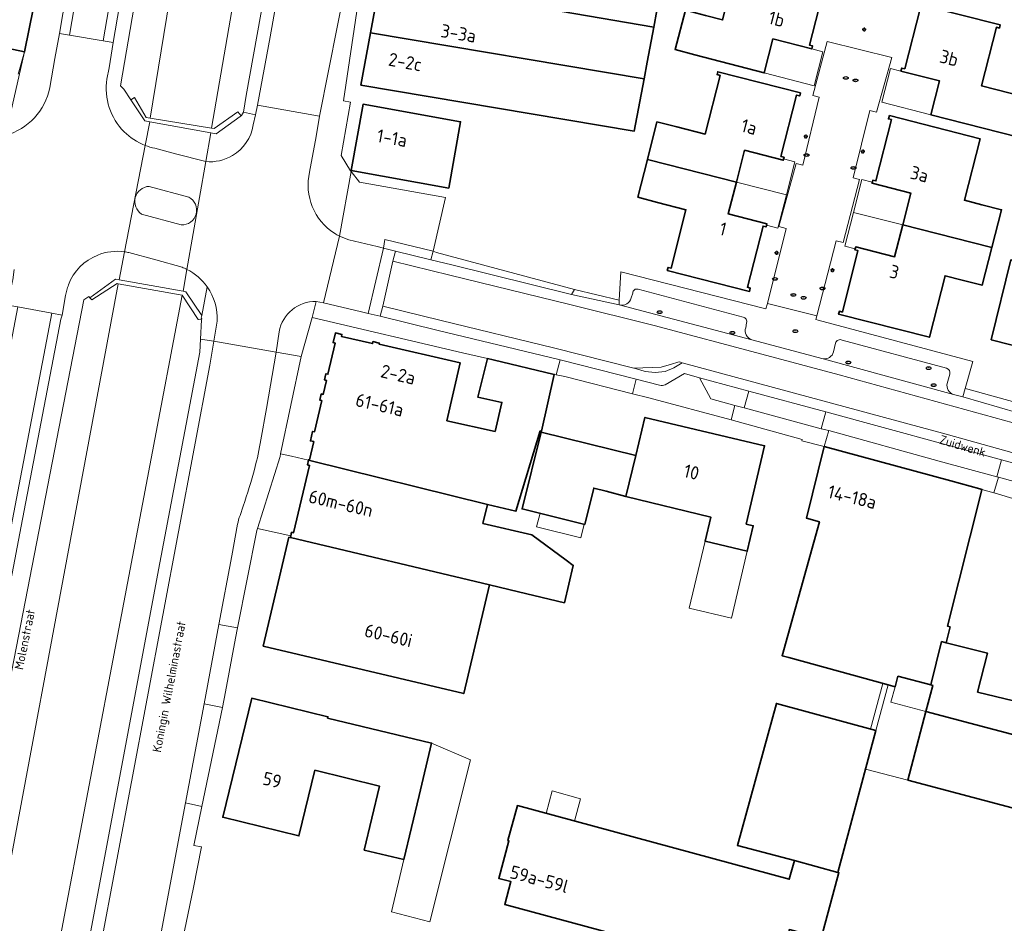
# Model space of a CAD drawing. Header units: metres. Extents: x 149984 to 156489, y 469398 to 478068.
# Tile 507 of 656: x 154288 to 154388, y 473503 to 473595. Entities that reach past the tile are written whole.
import ezdxf
from ezdxf.enums import TextEntityAlignment as Align

# ---------------------------------------------------------------- set-up
doc = ezdxf.new("R2010")
doc.units = ezdxf.units.M
doc.header["$LTSCALE"] = 0.75
for name, color, linetype, lineweight in [('B-WE-IE-MEUBILAIR-S', 252, 'Continuous', 25), ('B-WE-IE-TERREINAFSCHEIDING_KUNSTMATIG_MUUR-GV', 252, 'Continuous', 18), ('B-WE-OG-BEBOUWING-GV', 6, 'Continuous', 35), ('B-WE-OG-BEBOUWING-T18', 1, 'Continuous', 18), ('B-WE-OG-BEBOUWING_LUIFEL-GV', 6, 'Continuous', 18), ('B-WE-OG-TERREIN_ERF-GV', 252, 'Continuous', 18), ('B-WE-OG-TERREIN_OEVER-GV', 252, 'Continuous', 18), ('B-WE-OG-TOPOGRAFIE-T18', 7, 'Continuous', 18), ('B-WE-OG-WATER-GV', 252, 'Continuous', 18), ('B-WE-VH-GESLOTENVERHARDING_ASFALT-GV', 252, 'Continuous', 18), ('B-WE-VH-OPENVERHARDING_BETONSTRAATSTEEN-GV', 252, 'Continuous', 18), ('B-WE-VH-OPENVERHARDING_STRAATBAKSTEEN-GV', 252, 'Continuous', 18), ('B-WE-VH-OPENVERHARDING_TEGEL-GV', 252, 'Continuous', 18)]:
    doc.layers.add(name, color=color, linetype=linetype, lineweight=lineweight)
doc.styles.add('NLCS-ISO', font='NLCS-ISO.ttf')
doc.styles.add('NLCS-ISO-M500-T18', font='NLCS-ISO.ttf', dxfattribs={"height": 0.9})
doc.styles.add('NLCS-ISO-M750-T18', font='NLCS-ISO.ttf', dxfattribs={"height": 1.35})

# ---------------------------------------------------------------- blocks, each defined once
blk = doc.blocks.new('SIE-MEUBILAIR_PAAL_LICHTMAST-SO')
for points in [[(-0.62, 0), (-1, 0)], [(-0.71, 0.71), (-0.44, 0.44)], [(0, 1), (0, 0.62)], [(0.44, 0.44), (0.71, 0.71)], [(1, 0), (0.62, 0)], [(-0.71, -0.71), (-0.44, -0.44)], [(0, -0.62), (0, -1)], [(0.44, -0.44), (0.71, -0.71)]]:
    blk.add_lwpolyline(points)
blk.add_circle((0, 0), 0.5)
blk = doc.blocks.new('SIE-MEUBILAIR_PUT_KOLK-SO')
blk.add_ellipse((0, 0), major_axis=(1.25, 0), ratio=0.54)
at = {"style": 'NLCS-ISO'}
blk.add_text('klk', height=0.75, dxfattribs=at).set_placement((0.03, 0), align=Align.MIDDLE_CENTER)
blk = doc.blocks.new('SIE-MEUBILAIR_PUT_RIOOLPUT-SO')
blk.add_ellipse((0, 0), major_axis=(1.25, 0), ratio=0.54)
at = {"style": 'NLCS-ISO'}
blk.add_text('ri', height=0.75, dxfattribs=at).set_placement((-0.04, 0.07), align=Align.MIDDLE_CENTER)

msp = doc.modelspace()

# ---------------------------------------------------------------- linework, layer by layer
at = {"layer": 'B-WE-IE-TERREINAFSCHEIDING_KUNSTMATIG_MUUR-GV', "flags": 128}
for points in [[(154310.619, 473584.788), (154310.712, 473584.856), (154310.374, 473585.247), (154307.963, 473583.551), (154307.714, 473583.59), (154301.473, 473584.587), (154301.046, 473584.656), (154299.867, 473586.72), (154299.494, 473586.458), (154300.9, 473584.33), (154301.416, 473584.236), (154307.631, 473583.108), (154308.17, 473583.01)], [(154295.313, 473566.294), (154295.502, 473566.078), (154298.099, 473567.743), (154298.207, 473567.724), (154304.733, 473566.567), (154306.358, 473564.098), (154306.701, 473564.056), (154306.706, 473564.155), (154306.655, 473564.233), (154306.705, 473564.493), (154305.1, 473566.92), (154304.809, 473566.971), (154298.283, 473568.129), (154297.94, 473568.19)]]:
    msp.add_lwpolyline(points, close=True, dxfattribs=at)
at = {"layer": 'B-WE-OG-BEBOUWING-GV', "flags": 128}
for points in [[(154290.895, 473602.447), (154267.88, 473607.344), (154266.187, 473598.87), (154265.658, 473596.222), (154288.666, 473591.349)], [(154326.096, 473605.119), (154325.076, 473599.59), (154335.253, 473597.878), (154335.079, 473596.934), (154352.758, 473593.859), (154353.078, 473595.565), (154353.673, 473598.734), (154336.14, 473601.601), (154336.517, 473603.507)], [(154356.948, 473591.072), (154364.019, 473589.212), (154364.901, 473592.671), (154368.857, 473591.663), (154368.936, 473591.973), (154368.626, 473592.052), (154370.217, 473598.297), (154370.527, 473598.217), (154370.606, 473598.528), (154361.358, 473600.885), (154359.765, 473594.615), (154358.016, 473595.081), (154356.006, 473595.616), (154354.936, 473591.601)], [(154335.079, 473596.934), (154324.902, 473598.646), (154323.919, 473593.312), (154351.774, 473588.617), (154352.093, 473590.315), (154352.758, 473593.859)], [(154389.055, 473587.164), (154386.146, 473587.914), (154387.666, 473593.866), (154387.976, 473593.787), (154388.055, 473594.097), (154379.682, 473596.235), (154379.624, 473595.956), (154379.934, 473595.877), (154378.333, 473589.636), (154378.023, 473589.715), (154377.944, 473589.405), (154381.882, 473588.395), (154380.996, 473584.939), (154388.035, 473583.134), (154390.05, 473582.617), (154391.069, 473586.645)], [(154323.919, 473593.312), (154322.935, 473587.977), (154350.773, 473583.285), (154351.774, 473588.617)], [(154352.115, 473580.395), (154354.131, 473579.882), (154361.177, 473578.09), (154362.012, 473581.333), (154365.952, 473580.318), (154366.031, 473580.628), (154365.712, 473580.71), (154367.318, 473586.948), (154367.628, 473586.868), (154367.705, 473587.168), (154359.283, 473589.338), (154359.207, 473589.037), (154359.518, 473588.959), (154358.012, 473582.986), (154355.098, 473583.72), (154353.081, 473584.229)], [(154321.939, 473579.261), (154331.882, 473577.484), (154333.085, 473584.237), (154323.143, 473586.014)], [(154386.174, 473575.787), (154384.41, 473576.238), (154386.015, 473582.496), (154376.789, 473584.862), (154376.664, 473584.53), (154376.974, 473584.451), (154375.388, 473578.201), (154375.077, 473578.28), (154375.001, 473577.98), (154378.948, 473576.978), (154378.123, 473573.728), (154385.184, 473571.938), (154387.2, 473571.427), (154388.188, 473575.269)], [(154353.159, 473576.027), (154356.033, 473575.264), (154354.524, 473569.318), (154354.213, 473569.397), (154354.135, 473569.087), (154362.527, 473566.956), (154362.598, 473567.289), (154362.297, 473567.366), (154363.903, 473573.6), (154364.212, 473573.52), (154364.292, 473573.83), (154360.342, 473574.847), (154361.177, 473578.09), (154354.131, 473579.882), (154352.115, 473580.395), (154351.149, 473576.561)], [(154384.197, 473568.102), (154386.212, 473567.584), (154387.2, 473571.427), (154385.184, 473571.938), (154378.123, 473573.728), (154377.298, 473570.479), (154373.334, 473571.485), (154373.258, 473571.185), (154373.568, 473571.106), (154371.98, 473564.851), (154371.67, 473564.93), (154371.594, 473564.63), (154380.843, 473562.282), (154382.442, 473568.553)], [(154387.122, 473562.017), (154391.158, 473560.992), (154394.123, 473573.122), (154391.516, 473573.774), (154390.533, 473569.805), (154389.136, 473570.151)], [(154335.815, 473545.228), (154338.714, 473544.541), (154341.19, 473552.742), (154341.338, 473552.71), (154342.623, 473558.499), (154336.396, 473559.968), (154335.81, 473560.106), (154334.837, 473556.175), (154337.287, 473555.631), (154336.598, 473552.68), (154331.696, 473553.769), (154333.054, 473559.665), (154324.773, 473561.575), (154324.797, 473561.682), (154324.153, 473561.83), (154324.109, 473561.635), (154320.942, 473562.365), (154320.987, 473562.56), (154320.325, 473562.713), (154320.098, 473561.728), (154320.292, 473561.684), (154319.562, 473558.517), (154319.367, 473558.562), (154319.221, 473557.929), (154319.416, 473557.884), (154319.086, 473556.452), (154318.891, 473556.497), (154318.745, 473555.863), (154318.939, 473555.818), (154318.207, 473552.642), (154318.012, 473552.687), (154317.79, 473551.723), (154318.129, 473551.642), (154317.692, 473549.793), (154317.614, 473549.811), (154317.599, 473549.746), (154317.71, 473549.72)], [(154362.172, 473543.246), (154364.058, 473551.223), (154351.867, 473554.115), (154350.924, 473550.226), (154349.908, 473546.04), (154358.575, 473543.955), (154357.991, 473541.486), (154362.278, 473540.473), (154362.894, 473543.075)], [(154349.908, 473546.04), (154350.924, 473550.226), (154341.289, 473552.603), (154339.354, 473544.793), (154345.735, 473543.212), (154346.651, 473546.912), (154347.901, 473546.602)], [(154380.982, 473526.849), (154382.089, 473531.263), (154382.535, 473531.151), (154382.942, 473532.771), (154382.689, 473532.834), (154386.143, 473546.607), (154386.187, 473546.782), (154385.994, 473546.834), (154383.029, 473547.638), (154370.117, 473551.14), (154368.323, 473543.835), (154369.633, 473543.462), (154365.826, 473529.823), (154366.527, 473529.631), (154376.649, 473526.858), (154377.339, 473526.669), (154377.632, 473527.739)], [(154340.343, 473542.131), (154335.361, 473543.311), (154335.815, 473545.228), (154317.71, 473549.72), (154317.599, 473549.746), (154317.488, 473549.276), (154317.692, 473549.228), (154316.068, 473542.356), (154315.864, 473542.405), (154315.778, 473542.042), (154315.738, 473541.871), (154336.034, 473537.038), (154338.972, 473536.342), (154343.657, 473535.232), (154344.557, 473539.032), (154343.85, 473539.552)], [(154312.965, 473530.81), (154333.41, 473525.967), (154336.034, 473537.038), (154315.738, 473541.871), (154315.593, 473541.904)], [(154380.48, 473524.133), (154384.957, 473522.964), (154394.086, 473520.553), (154394.895, 473523.918), (154385.748, 473526.119), (154386.745, 473530.095), (154382.535, 473531.151), (154382.089, 473531.263), (154380.982, 473526.849), (154381.176, 473526.798), (154380.483, 473524.146)], [(154319.536, 473523.458), (154319.572, 473523.607), (154311.807, 473525.5), (154308.847, 473513.368), (154316.619, 473511.472), (154318.25, 473518.155), (154324.815, 473516.553), (154323.261, 473510.03), (154327.307, 473509.067), (154328.859, 473515.585), (154330.135, 473520.924)], [(154367.085, 473508.945), (154371.506, 473507.755), (154375.393, 473522.194), (154365.251, 473524.973), (154361.287, 473510.506)], [(154384.957, 473522.964), (154380.48, 473524.133), (154378.656, 473517.151), (154393.105, 473513.314), (154394.966, 473520.321), (154394.086, 473520.553)], [(154366.06, 473500), (154366.583, 473501.93), (154369.816, 473501.054), (154371.623, 473507.723), (154371.506, 473507.755), (154367.085, 473508.945), (154366.571, 473507.051), (154338.87, 473514.557), (154337.903, 473510.985), (154338.009, 473510.957), (154336.976, 473507.144), (154338.202, 473506.812), (154337.574, 473504.495), (154354.165, 473500), (154364.02, 473497.33), (154364.648, 473499.646), (154365.874, 473499.314)]]:
    msp.add_lwpolyline(points, close=True, dxfattribs=at)
at = {"layer": 'B-WE-OG-BEBOUWING_LUIFEL-GV', "flags": 128}
for points in [[(154364.019, 473589.212), (154369.114, 473587.913), (154369.997, 473591.372), (154368.857, 473591.663), (154364.901, 473592.671)], [(154380.996, 473584.939), (154381.882, 473588.395), (154377.944, 473589.405), (154376.883, 473589.677), (154375.996, 473586.221)], [(154366.275, 473576.793), (154367.139, 473580.17), (154365.989, 473580.464), (154365.952, 473580.318), (154362.012, 473581.333), (154361.177, 473578.09)], [(154378.123, 473573.728), (154378.948, 473576.978), (154375.001, 473577.98), (154375.027, 473578.082), (154373.967, 473578.354), (154373.106, 473575)], [(154361.177, 473578.09), (154360.342, 473574.847), (154364.292, 473573.83), (154364.257, 473573.694), (154365.407, 473573.4), (154366.275, 473576.793)], [(154373.106, 473575), (154372.225, 473571.562), (154373.285, 473571.29), (154373.334, 473571.485), (154377.298, 473570.479), (154378.123, 473573.728)], [(154341.175, 473544.342), (154340.831, 473542.956), (154345.316, 473541.845), (154345.659, 473543.231)], [(154357.991, 473541.486), (154356.381, 473534.676), (154360.668, 473533.662), (154362.278, 473540.473)], [(154380.483, 473524.146), (154376.912, 473525.11), (154377.339, 473526.669), (154376.649, 473526.858), (154376.115, 473527.004), (154374.839, 473522.346), (154375.393, 473522.194), (154374.339, 473518.278), (154378.656, 473517.151)], [(154341.789, 473513.766), (154344.692, 473512.98), (154345.309, 473515.258), (154342.406, 473516.044)]]:
    msp.add_lwpolyline(points, close=True, dxfattribs=at)
at = {"layer": 'B-WE-OG-TERREIN_ERF-GV', "flags": 128}
for points in [[(154324.685, 473610.134), (154321.137, 473586.373), (154321.853, 473586.245), (154320.928, 473580.784), (154321.867, 473579.223), (154321.92, 473579.158), (154322.786, 473578.092), (154331.554, 473576.512), (154330.277, 473571.04), (154330.634, 473570.922), (154344.678, 473567.152), (154349.251, 473566.056), (154349.407, 473568.96), (154364.178, 473565.184), (154364.353, 473565.705), (154366.252, 473573.344), (154365.515, 473573.571), (154367.254, 473579.997), (154367.955, 473579.826), (154369.629, 473586.727), (154368.977, 473586.923), (154370.439, 473592.415), (154377.011, 473590.77), (154375.455, 473585.198), (154374.787, 473585.37), (154373.059, 473578.535), (154373.711, 473578.37), (154372.062, 473571.927), (154371.343, 473572.097), (154369.374, 473564.451), (154369.278, 473564.078), (154369.517, 473564.014), (154385.255, 473559.821), (154384.495, 473557.066), (154384.766, 473556.992), (154393.727, 473554.526)], [(154288.011, 473589.086), (154288.666, 473591.349), (154265.658, 473596.222), (154266.187, 473598.87), (154267.88, 473607.344), (154290.895, 473602.447), (154291.826, 473606.289), (154281.169, 473608.597)], [(154391.158, 473560.992), (154387.122, 473562.017), (154389.136, 473570.151)], [(154354.165, 473500), (154337.574, 473504.495), (154338.202, 473506.812), (154336.976, 473507.144), (154338.009, 473510.957), (154337.903, 473510.985), (154338.87, 473514.557), (154366.571, 473507.051), (154367.085, 473508.945), (154361.287, 473510.506), (154365.251, 473524.973), (154375.393, 473522.194), (154376.649, 473526.858), (154366.527, 473529.631), (154365.826, 473529.823), (154369.633, 473543.462), (154368.323, 473543.835), (154370.117, 473551.14), (154367.843, 473551.715), (154367.886, 473551.859), (154360.646, 473553.865), (154352.273, 473556.106), (154350.609, 473556.527), (154343.693, 473558.278), (154342.814, 473558.46), (154342.623, 473558.499), (154341.338, 473552.71), (154341.19, 473552.742), (154338.714, 473544.541), (154335.815, 473545.228), (154335.361, 473543.311), (154340.343, 473542.131), (154343.85, 473539.552), (154344.557, 473539.032), (154343.657, 473535.232), (154338.972, 473536.342), (154336.034, 473537.038), (154333.41, 473525.967), (154312.965, 473530.81), (154315.593, 473541.904), (154315.738, 473541.871), (154315.778, 473542.042), (154312.396, 473542.781), (154312.332, 473542.576), (154310.367, 473532.665), (154310.166, 473531.617), (154309.123, 473526.163), (154308.817, 473524.565), (154306.728, 473514.479), (154305.909, 473510.485), (154306.704, 473510.352), (154305.86, 473506.207), (154304.597, 473500)], [(154391.885, 473545.07), (154387.777, 473546.308), (154387.411, 473546.417), (154386.187, 473546.782), (154386.143, 473546.607), (154382.689, 473532.834), (154382.942, 473532.771), (154382.535, 473531.151), (154386.745, 473530.095), (154385.748, 473526.119), (154394.895, 473523.918)], [(154393.105, 473513.314), (154378.656, 473517.151), (154380.48, 473524.133), (154380.483, 473524.146), (154381.176, 473526.798), (154380.982, 473526.849), (154377.632, 473527.739), (154377.339, 473526.669), (154376.649, 473526.858), (154375.393, 473522.194), (154371.506, 473507.755), (154371.623, 473507.723), (154369.816, 473501.054), (154365.916, 473485.42), (154368.15, 473484.826), (154368.079, 473484.56), (154371.121, 473483.752), (154387.649, 473479.358), (154387.318, 473478.186), (154397.42, 473475.133)]]:
    msp.add_lwpolyline(points, dxfattribs=at)
for points in [[(154337.389, 473607.917), (154336.517, 473603.507), (154336.14, 473601.601), (154353.673, 473598.734), (154353.078, 473595.565), (154352.758, 473593.859), (154352.093, 473590.315), (154351.774, 473588.617), (154350.773, 473583.285), (154322.935, 473587.977), (154323.919, 473593.312), (154324.902, 473598.646), (154335.079, 473596.934), (154335.253, 473597.878), (154325.076, 473599.59), (154326.096, 473605.119), (154326.949, 473609.74)], [(154356.948, 473591.072), (154354.936, 473591.601), (154356.006, 473595.616), (154358.016, 473595.081), (154359.765, 473594.615), (154361.358, 473600.885), (154370.606, 473598.528), (154370.527, 473598.217), (154370.217, 473598.297), (154368.626, 473592.052), (154368.936, 473591.973), (154368.857, 473591.663), (154364.901, 473592.671), (154364.019, 473589.212)], [(154389.055, 473587.164), (154391.069, 473586.645), (154390.05, 473582.617), (154388.035, 473583.134), (154380.996, 473584.939), (154381.882, 473588.395), (154377.944, 473589.405), (154378.023, 473589.715), (154378.333, 473589.636), (154379.934, 473595.877), (154379.624, 473595.956), (154379.682, 473596.235), (154388.055, 473594.097), (154387.976, 473593.787), (154387.666, 473593.866), (154386.146, 473587.914)], [(154362.527, 473566.956), (154354.135, 473569.087), (154354.213, 473569.397), (154354.524, 473569.318), (154356.033, 473575.264), (154353.159, 473576.027), (154351.149, 473576.561), (154352.115, 473580.395), (154353.081, 473584.229), (154355.098, 473583.72), (154358.012, 473582.986), (154359.518, 473588.959), (154359.207, 473589.037), (154359.283, 473589.338), (154367.705, 473587.168), (154367.628, 473586.868), (154367.318, 473586.948), (154365.712, 473580.71), (154366.031, 473580.628), (154365.952, 473580.318), (154362.012, 473581.333), (154361.177, 473578.09), (154360.342, 473574.847), (154364.292, 473573.83), (154364.212, 473573.52), (154363.903, 473573.6), (154362.297, 473567.366), (154362.598, 473567.289)], [(154323.143, 473586.014), (154333.085, 473584.237), (154331.882, 473577.484), (154321.939, 473579.261)], [(154387.2, 473571.427), (154386.212, 473567.584), (154384.197, 473568.102), (154382.442, 473568.553), (154380.843, 473562.282), (154371.594, 473564.63), (154371.67, 473564.93), (154371.98, 473564.851), (154373.568, 473571.106), (154373.258, 473571.185), (154373.334, 473571.485), (154377.298, 473570.479), (154378.123, 473573.728), (154378.948, 473576.978), (154375.001, 473577.98), (154375.077, 473578.28), (154375.388, 473578.201), (154376.974, 473584.451), (154376.664, 473584.53), (154376.789, 473584.862), (154386.015, 473582.496), (154384.41, 473576.238), (154386.174, 473575.787), (154388.188, 473575.269)], [(154335.81, 473560.106), (154333.292, 473560.697), (154317.949, 473564.292), (154316.836, 473560.313), (154314.752, 473550.408), (154315.853, 473550.152), (154317.599, 473549.746), (154317.614, 473549.811), (154317.692, 473549.793), (154318.129, 473551.642), (154317.79, 473551.723), (154318.012, 473552.687), (154318.207, 473552.642), (154318.939, 473555.818), (154318.745, 473555.863), (154318.891, 473556.497), (154319.086, 473556.452), (154319.416, 473557.884), (154319.221, 473557.929), (154319.367, 473558.562), (154319.562, 473558.517), (154320.292, 473561.684), (154320.098, 473561.728), (154320.325, 473562.713), (154320.987, 473562.56), (154320.942, 473562.365), (154324.109, 473561.635), (154324.153, 473561.83), (154324.797, 473561.682), (154324.773, 473561.575), (154333.054, 473559.665), (154331.696, 473553.769), (154336.598, 473552.68), (154337.287, 473555.631), (154334.837, 473556.175)], [(154364.058, 473551.223), (154362.172, 473543.246), (154362.894, 473543.075), (154362.278, 473540.473), (154357.991, 473541.486), (154358.575, 473543.955), (154349.908, 473546.04), (154347.901, 473546.602), (154346.651, 473546.912), (154345.735, 473543.212), (154339.354, 473544.793), (154341.289, 473552.603), (154350.924, 473550.226), (154351.867, 473554.115)], [(154314.752, 473550.408), (154314.694, 473550.13), (154312.396, 473542.781), (154315.778, 473542.042), (154315.864, 473542.405), (154316.068, 473542.356), (154317.692, 473549.228), (154317.488, 473549.276), (154317.599, 473549.746), (154315.853, 473550.152)], [(154311.807, 473525.5), (154319.572, 473523.607), (154319.536, 473523.458), (154330.135, 473520.924), (154334.085, 473519.204), (154329.939, 473502.701), (154326.035, 473503.724), (154327.307, 473509.067), (154323.261, 473510.03), (154324.815, 473516.553), (154318.25, 473518.155), (154316.619, 473511.472), (154308.847, 473513.368)]]:
    msp.add_lwpolyline(points, close=True, dxfattribs=at)
at = {"layer": 'B-WE-OG-TERREIN_OEVER-GV', "flags": 128}
for points in [[(154301.473, 473584.587), (154303.44, 473596.7), (154306.15, 473612.45), (154315.22, 473663.3), (154316.02, 473667.97), (154317.86, 473678.51), (154325.058, 473719.327), (154321.09, 473719.99), (154318.554, 473704.644), (154314.934, 473684.12), (154312.88, 473672.138), (154310.392, 473657.616), (154298.443, 473587.901), (154298.76, 473587.57), (154299.494, 473586.458), (154299.867, 473586.72), (154301.046, 473584.656)], [(154330.842, 473718.347), (154329.5, 473710.6), (154328.28, 473702.99), (154326.2, 473691.67), (154322.87, 473672.12), (154318.4, 473645.55), (154307.714, 473583.59), (154307.963, 473583.551), (154310.374, 473585.247), (154310.712, 473584.856), (154310.752, 473584.885), (154310.98, 473585.21), (154311.25, 473586.9), (154320.41, 473637.8), (154323.58, 473655.15), (154324.93, 473663.3), (154325.41, 473665.37), (154327.05, 473674.42), (154334.72, 473717.56)], [(154298.207, 473567.724), (154298.099, 473567.743), (154295.502, 473566.078), (154295.313, 473566.294), (154295.224, 473566.445), (154294.71, 473566.087), (154281.82, 473500), (154277.468, 473477.657), (154276.754, 473473.985), (154275.659, 473468.558), (154275.06, 473465.714), (154274.86, 473464.687), (154274.125, 473460.906), (154271.907, 473448.685), (154261.467, 473391.149), (154261.53, 473391.134), (154265.097, 473390.34), (154266.59, 473398.31)], [(154292.07, 473500), (154287.71, 473476.08), (154282.51, 473448.53), (154277.74, 473422.49), (154271.423, 473389.053), (154274.002, 473388.798), (154274.475, 473389.662), (154278.754, 473412.751), (154287.927, 473461.695), (154292.247, 473485.028), (154295.063, 473500), (154302.447, 473539.282), (154306.517, 473560.765), (154306.591, 473562.088), (154306.701, 473564.056), (154306.358, 473564.098), (154304.733, 473566.567)]]:
    msp.add_lwpolyline(points, close=True, dxfattribs=at)
at = {"layer": 'B-WE-OG-WATER-GV', "flags": 128}
for points in [[(154303.44, 473596.7), (154301.473, 473584.587), (154307.714, 473583.59), (154318.4, 473645.55)], [(154271.423, 473389.053), (154277.74, 473422.49), (154282.51, 473448.53), (154287.71, 473476.08), (154292.07, 473500), (154304.733, 473566.567), (154298.207, 473567.724), (154266.59, 473398.31)]]:
    msp.add_lwpolyline(points, dxfattribs=at)
at = {"layer": 'B-WE-VH-GESLOTENVERHARDING_ASFALT-GV', "flags": 128}
msp.add_lwpolyline([(154334.085, 473519.204), (154330.135, 473520.924), (154328.859, 473515.585), (154327.307, 473509.067), (154326.035, 473503.724), (154329.939, 473502.701)], close=True, dxfattribs=at)
at = {"layer": 'B-WE-VH-OPENVERHARDING_BETONSTRAATSTEEN-GV', "flags": 128}
for points in [[(154299.087, 473633.61), (154297.874, 473626.554), (154292.206, 473593.238), (154293.235, 473593.049), (154309.484, 473688.187), (154308.479, 473688.349), (154307.971, 473685.397), (154304.11, 473662.812), (154302.528, 473653.665), (154301.98, 473650.402), (154300.025, 473639.06)], [(154296.66, 473592.484), (154297.693, 473592.305), (154308.901, 473657.872), (154311.383, 473672.394), (154313.44, 473684.425), (154313.962, 473687.466), (154313.012, 473687.619)], [(154323.663, 473564.711), (154325.219, 473571.358), (154324.579, 473571.518), (154321.704, 473572.199), (154320.747, 473572.579), (154319.132, 473565.78), (154322.991, 473564.868)], [(154330.277, 473571.04), (154325.356, 473572.227), (154325.219, 473571.358), (154326.444, 473571.068), (154330.067, 473570.169)], [(154325.219, 473571.358), (154323.663, 473564.711), (154324.875, 473564.433), (154325.145, 473565.441), (154326.178, 473570.018), (154326.444, 473571.068)], [(154344.678, 473567.152), (154344.372, 473566.627), (154349.225, 473565.579), (154349.251, 473566.056)], [(154280.111, 473500), (154288.322, 473543.017), (154292.37, 473564.119), (154292.488, 473564.531), (154291.453, 473564.74), (154275.239, 473479.936), (154276.239, 473479.712)], [(154350.609, 473556.527), (154350.972, 473557.998), (154343.232, 473559.963), (154342.814, 473558.46), (154343.693, 473558.278)], [(154355.645, 473559.659), (154355.481, 473559.746), (154355.364, 473559.771), (154355.201, 473559.752), (154354.578, 473559.531), (154353.504, 473559.223), (154350.74, 473559.145), (154350.914, 473559.102), (154351.888, 473558.792), (154352.905, 473558.69), (154353.922, 473558.799), (154354.817, 473559.157)], [(154361.97, 473555.073), (154362.458, 473556.785), (154357.438, 473558.136), (154358.567, 473556.006), (154361.035, 473555.335)], [(154369.802, 473552.964), (154370.284, 473554.681), (154362.458, 473556.785), (154361.97, 473555.073)], [(154384.495, 473557.066), (154384.255, 473556.194), (154393.582, 473553.498), (154393.868, 473554.487), (154393.727, 473554.526), (154384.766, 473556.992)], [(154370.117, 473551.14), (154370.605, 473552.771), (154369.802, 473552.964), (154361.97, 473555.073), (154361.035, 473555.335), (154360.646, 473553.865), (154367.886, 473551.859), (154367.843, 473551.715)], [(154370.284, 473554.681), (154369.802, 473552.964), (154370.605, 473552.771), (154381.828, 473549.663), (154387.707, 473548.055), (154388.198, 473549.777)], [(154392.769, 473546.673), (154393.279, 473548.392), (154388.198, 473549.777), (154387.707, 473548.055), (154387.865, 473548.028)], [(154392.223, 473544.972), (154392.769, 473546.673), (154387.865, 473548.028), (154387.411, 473546.417), (154387.777, 473546.308), (154391.885, 473545.07)], [(154306.949, 473524.936), (154308.817, 473524.565), (154309.123, 473526.163), (154310.166, 473531.617), (154310.367, 473532.665), (154308.453, 473533.007)], [(154302.23, 473499.78), (154304.468, 473499.368), (154304.597, 473500), (154305.86, 473506.207), (154306.704, 473510.352), (154305.909, 473510.485), (154306.728, 473514.479), (154305.056, 473514.833), (154302.271, 473500)]]:
    msp.add_lwpolyline(points, close=True, dxfattribs=at)
for points in [[(154297.278, 473589.721), (154297.693, 473592.305), (154296.66, 473592.484), (154293.235, 473593.049), (154292.206, 473593.238), (154291.756, 473590.669), (154291.232, 473587.713)], [(154297.053, 473588.59), (154297.278, 473589.721)], [(154317.705, 473579.107), (154318.369, 473582.727), (154318.715, 473584.791), (154318.718, 473584.807), (154312.4, 473585.933), (154312.187, 473584.948), (154311.961, 473583.908)], [(154298.839, 473570.986), (154300.947, 473581.827)], [(154300.947, 473581.827), (154298.839, 473570.986)], [(154305.198, 473569.196), (154307.12, 473580.183), (154304.026, 473580.972), (154301.93, 473581.535)], [(154307.12, 473580.183), (154305.198, 473569.196)], [(154301.346, 473577.657), (154305.39, 473576.553)], [(154305.39, 473576.553), (154301.346, 473577.657)], [(154304.619, 473573.729), (154300.575, 473574.833)], [(154300.575, 473574.833), (154304.619, 473573.729)], [(154318.367, 473565.931), (154319.132, 473565.78), (154320.747, 473572.579)], [(154299.3, 473570.901), (154302.027, 473570.151), (154304.702, 473569.416)], [(154393.582, 473553.498), (154384.255, 473556.194), (154383.306, 473556.434), (154370.022, 473560.091), (154362.737, 473562.027), (154349.242, 473565.574), (154349.225, 473565.579), (154344.372, 473566.627), (154332.197, 473569.652), (154330.067, 473570.169), (154326.444, 473571.068), (154326.178, 473570.018), (154331.977, 473568.618), (154344.209, 473565.622), (154352.807, 473563.48), (154363.761, 473560.565), (154371.655, 473558.441), (154393.315, 473552.483)], [(154287.612, 473569.168), (154287.453, 473568.122), (154287.403, 473567.856), (154286.97, 473565.551), (154287.987, 473565.376), (154291.453, 473564.74), (154292.488, 473564.531), (154292.835, 473566.524)], [(154361.872, 473564.33), (154351.168, 473567.166)], [(154350.613, 473566.786), (154350.476, 473566.282)], [(154410.395, 473544.619), (154382.564, 473552.418), (154355.779, 473559.628), (154355.645, 473559.659), (154354.817, 473559.157), (154353.922, 473558.799), (154352.905, 473558.69), (154351.888, 473558.792), (154350.914, 473559.102), (154350.74, 473559.145), (154342.542, 473561.197), (154331.089, 473563.996), (154325.145, 473565.441), (154324.875, 473564.433), (154330.799, 473562.977), (154342.234, 473560.216), (154343.232, 473559.963), (154350.972, 473557.998), (154353.361, 473557.393)], [(154349.242, 473565.574), (154362.737, 473562.027)], [(154308.287, 473563.913), (154307.955, 473561.882), (154314.279, 473560.765)], [(154362.128, 473563.249), (154362.218, 473563.744)], [(154314.279, 473560.765), (154314.586, 473562.844)], [(154371.288, 473561.676), (154371.06, 473560.786)], [(154382.575, 473559.131), (154371.947, 473561.994)], [(154370.022, 473560.091), (154383.306, 473556.434)], [(154353.92, 473557.437), (154355.893, 473558.57), (154357.438, 473558.136)], [(154357.438, 473558.136), (154362.458, 473556.785), (154370.284, 473554.681), (154388.198, 473549.777), (154393.279, 473548.392)], [(154382.637, 473557.581), (154382.924, 473558.507)]]:
    msp.add_lwpolyline(points, dxfattribs=at)
at = {"layer": 'B-WE-VH-OPENVERHARDING_BETONSTRAATSTEEN-GV'}
for points in [[(154298.804, 473583.226, -0.2392523), (154297.053, 473588.59)], [(154291.232, 473587.713, -0.2830928), (154286.724, 473582.853)], [(154300.947, 473581.827, -0.1032816), (154298.804, 473583.226)], [(154311.961, 473583.908, -0.2211402), (154309.849, 473580.797)], [(154301.93, 473581.535, -0.0404469), (154300.947, 473581.827)], [(154309.849, 473580.797, -0.160534), (154307.12, 473580.183)], [(154320.232, 473572.873, -0.3181041), (154317.705, 473579.107)], [(154300.575, 473574.833, -0.7203299), (154301.346, 473577.657)], [(154301.346, 473577.657, 0.7203299), (154300.575, 473574.833)], [(154305.39, 473576.553, -0.804955), (154304.619, 473573.729)], [(154304.619, 473573.729, 0.804955), (154305.39, 473576.553)], [(154320.747, 473572.579, -0.0280271), (154320.232, 473572.873)], [(154293.13, 473567.613, -0.2091475), (154296.122, 473570.655)], [(154296.122, 473570.655, -0.1306479), (154298.839, 473570.986)], [(154298.839, 473570.986, -0.0234636), (154299.3, 473570.901)], [(154304.702, 473569.416, -0.0246998), (154305.198, 473569.196)], [(154305.198, 473569.196, -0.1231555), (154307.268, 473567.409)], [(154292.973, 473567.093, -0.0134012), (154293.13, 473567.613)], [(154307.268, 473567.409, -0.1662401), (154308.287, 473563.913)], [(154351.168, 473567.166, 0.5146271), (154350.613, 473566.786)], [(154292.835, 473566.524, -0.0136813), (154292.973, 473567.093)], [(154350.476, 473566.282, -0.4042215), (154349.242, 473565.574)], [(154314.586, 473562.844, -0.3637097), (154318.367, 473565.931)], [(154362.218, 473563.744, 0.4254191), (154361.872, 473564.33)], [(154362.737, 473562.027, -0.4082588), (154362.128, 473563.249)], [(154371.947, 473561.994, 0.4761705), (154371.288, 473561.676)], [(154371.06, 473560.786, -0.3996752), (154370.022, 473560.091)], [(154382.924, 473558.507, 0.4120374), (154382.575, 473559.131)], [(154353.361, 473557.393, 0.1681017), (154353.92, 473557.437)], [(154383.306, 473556.434, -0.3587002), (154382.637, 473557.581)]]:
    msp.add_lwpolyline(points, format="xyb", dxfattribs=at)
at = {"layer": 'B-WE-VH-OPENVERHARDING_STRAATBAKSTEEN-GV', "flags": 128}
for points in [[(154293.235, 473593.049), (154296.66, 473592.484), (154313.012, 473687.619), (154309.484, 473688.187)], [(154373.711, 473578.37), (154373.059, 473578.535), (154374.787, 473585.37), (154375.455, 473585.198), (154377.011, 473590.77), (154370.439, 473592.415), (154368.977, 473586.923), (154369.629, 473586.727), (154367.955, 473579.826), (154367.254, 473579.997), (154365.515, 473573.571), (154366.252, 473573.344), (154364.353, 473565.705), (154369.374, 473564.451), (154371.343, 473572.097), (154372.062, 473571.927)], [(154326.178, 473570.018), (154325.145, 473565.441), (154331.089, 473563.996), (154342.542, 473561.197), (154350.74, 473559.145), (154353.504, 473559.223), (154354.578, 473559.531), (154355.201, 473559.752), (154355.364, 473559.771), (154355.481, 473559.746), (154355.645, 473559.659), (154355.779, 473559.628), (154382.564, 473552.418), (154410.395, 473544.619), (154411.208, 473547.437), (154393.315, 473552.483), (154371.655, 473558.441), (154363.761, 473560.565), (154352.807, 473563.48), (154344.209, 473565.622), (154331.977, 473568.618)], [(154271.774, 473480.581), (154275.239, 473479.936), (154291.453, 473564.74), (154287.987, 473565.376)]]:
    msp.add_lwpolyline(points, close=True, dxfattribs=at)
for points in [[(154300.947, 473581.827), (154301.416, 473584.236), (154300.9, 473584.33), (154299.494, 473586.458), (154298.76, 473587.57), (154298.443, 473587.901), (154310.392, 473657.616), (154308.901, 473657.872), (154297.693, 473592.305)], [(154316.11, 473606.5), (154313.697, 473592.895), (154312.4, 473585.933), (154318.718, 473584.807), (154322.379, 473603.335)], [(154297.693, 473592.305), (154297.278, 473589.721), (154297.053, 473588.59)], [(154311.961, 473583.908), (154312.187, 473584.948), (154310.98, 473585.21), (154310.752, 473584.885), (154310.712, 473584.856)], [(154301.416, 473584.236), (154300.947, 473581.827)], [(154301.93, 473581.535), (154304.026, 473580.972), (154307.12, 473580.183), (154307.629, 473583.094), (154307.631, 473583.108), (154301.416, 473584.236)], [(154310.712, 473584.856), (154310.619, 473584.788), (154308.17, 473583.01), (154307.631, 473583.108), (154307.629, 473583.094), (154307.12, 473580.183)], [(154292.488, 473564.531), (154292.37, 473564.119), (154288.322, 473543.017), (154280.111, 473500), (154276.239, 473479.712), (154275.933, 473478), (154277.468, 473477.657), (154281.82, 473500), (154294.71, 473566.087), (154295.224, 473566.445), (154295.313, 473566.294), (154297.94, 473568.19), (154298.283, 473568.129), (154298.839, 473570.986)], [(154298.839, 473570.986), (154298.283, 473568.129), (154304.809, 473566.971), (154305.198, 473569.196)], [(154302.027, 473570.151), (154299.3, 473570.901)], [(154304.702, 473569.416), (154302.027, 473570.151)], [(154305.198, 473569.196), (154304.809, 473566.971), (154305.1, 473566.92), (154306.705, 473564.493), (154307.268, 473567.409)], [(154307.268, 473567.409), (154306.705, 473564.493), (154306.655, 473564.233), (154306.706, 473564.155), (154306.701, 473564.056)], [(154292.835, 473566.524), (154292.488, 473564.531)], [(154306.701, 473564.056), (154306.591, 473562.088), (154307.955, 473561.882), (154308.287, 473563.913)], [(154312.739, 473551.832), (154313.313, 473555.023), (154314.279, 473560.765), (154307.955, 473561.882), (154307.551, 473559.418), (154296.371, 473500), (154293.512, 473484.766), (154274.2, 473381.38), (154279.938, 473380.394), (154281.263, 473387.497), (154282.405, 473393.74), (154283.397, 473398.932), (154284.81, 473406.581), (154285.785, 473411.721), (154285.796, 473411.798), (154286.548, 473415.941)], [(154310.61, 473544.126), (154310.923, 473545.064)], [(154291.948, 473444.733), (154292.66, 473448.576), (154293.594, 473453.642), (154295.684, 473464.819), (154299.589, 473485.661), (154302.23, 473499.78), (154302.271, 473500), (154305.056, 473514.833), (154306.949, 473524.936), (154308.453, 473533.007), (154309.773, 473539.991), (154310.363, 473543.217)]]:
    msp.add_lwpolyline(points, dxfattribs=at)
at = {"layer": 'B-WE-VH-OPENVERHARDING_STRAATBAKSTEEN-GV'}
for points in [[(154297.053, 473588.59, 0.2392523), (154298.804, 473583.226)], [(154298.804, 473583.226, 0.1032816), (154300.947, 473581.827)], [(154309.849, 473580.797, 0.2211402), (154311.961, 473583.908)], [(154300.947, 473581.827, 0.0404469), (154301.93, 473581.535)], [(154307.12, 473580.183, 0.160534), (154309.849, 473580.797)], [(154296.122, 473570.655, 0.2091475), (154293.13, 473567.613)], [(154298.839, 473570.986, 0.1306479), (154296.122, 473570.655)], [(154299.3, 473570.901, 0.0234636), (154298.839, 473570.986)], [(154305.198, 473569.196, 0.0246998), (154304.702, 473569.416)], [(154307.268, 473567.409, 0.1231555), (154305.198, 473569.196)], [(154293.13, 473567.613, 0.0134012), (154292.973, 473567.093)], [(154308.287, 473563.913, 0.1662401), (154307.268, 473567.409)], [(154292.973, 473567.093, 0.0136813), (154292.835, 473566.524)], [(154312.11, 473548.926, 0.0251346), (154312.739, 473551.832)], [(154310.923, 473545.064, 0.0188704), (154312.11, 473548.926)], [(154310.363, 473543.217, -0.0342639), (154310.61, 473544.126)]]:
    msp.add_lwpolyline(points, format="xyb", dxfattribs=at)
at = {"layer": 'B-WE-VH-OPENVERHARDING_TEGEL-GV', "flags": 128}
for points in [[(154320.41, 473637.8), (154311.25, 473586.9), (154310.98, 473585.21), (154312.187, 473584.948), (154312.4, 473585.933), (154313.697, 473592.895), (154316.11, 473606.5)], [(154291.232, 473587.713), (154291.756, 473590.669), (154292.206, 473593.238), (154297.874, 473626.554), (154296.011, 473626.851), (154294.606, 473620.154), (154293.907, 473616.929), (154294.121, 473616.882), (154292.992, 473611.673)], [(154292.992, 473611.673), (154291.826, 473606.289), (154290.895, 473602.447), (154288.666, 473591.349), (154286.724, 473582.853)], [(154320.747, 473572.579), (154321.92, 473579.158), (154321.867, 473579.223), (154320.928, 473580.784), (154321.853, 473586.245), (154321.137, 473586.373), (154324.685, 473610.134), (154324.833, 473610.991), (154323.483, 473610.555), (154322.379, 473603.335), (154318.718, 473584.807), (154318.715, 473584.791), (154318.369, 473582.727), (154317.705, 473579.107)], [(154286.724, 473582.853), (154288.666, 473591.349), (154288.011, 473589.086)], [(154364.353, 473565.705), (154364.178, 473565.184), (154349.407, 473568.96), (154349.251, 473566.056), (154349.225, 473565.579), (154349.242, 473565.574)], [(154351.168, 473567.166), (154361.872, 473564.33)], [(154350.476, 473566.282), (154350.613, 473566.786)], [(154314.586, 473562.844), (154314.279, 473560.765), (154316.836, 473560.313), (154317.949, 473564.292), (154318.367, 473565.931)], [(154383.306, 473556.434), (154384.255, 473556.194), (154384.495, 473557.066), (154385.255, 473559.821), (154369.517, 473564.014), (154369.278, 473564.078), (154369.374, 473564.451), (154364.353, 473565.705)], [(154362.218, 473563.744), (154362.128, 473563.249)], [(154362.737, 473562.027), (154370.022, 473560.091)], [(154371.06, 473560.786), (154371.288, 473561.676)], [(154371.947, 473561.994), (154382.575, 473559.131)], [(154312.396, 473542.781), (154314.694, 473550.13), (154314.752, 473550.408), (154316.836, 473560.313), (154314.279, 473560.765), (154313.313, 473555.023), (154312.739, 473551.832)], [(154360.646, 473553.865), (154361.035, 473555.335), (154358.567, 473556.006), (154357.438, 473558.136), (154355.893, 473558.57), (154353.92, 473557.437)], [(154382.924, 473558.507), (154382.637, 473557.581)], [(154353.361, 473557.393), (154350.972, 473557.998), (154350.609, 473556.527), (154352.273, 473556.106), (154360.646, 473553.865)], [(154310.923, 473545.064), (154310.61, 473544.126)], [(154310.363, 473543.217), (154309.773, 473539.991), (154308.453, 473533.007), (154310.367, 473532.665), (154312.332, 473542.576), (154312.396, 473542.781)]]:
    msp.add_lwpolyline(points, dxfattribs=at)
at = {"layer": 'B-WE-VH-OPENVERHARDING_TEGEL-GV'}
for points in [[(154286.724, 473582.853, 0.2830928), (154291.232, 473587.713)], [(154317.705, 473579.107, 0.3181041), (154320.232, 473572.873)], [(154320.232, 473572.873, 0.0280271), (154320.747, 473572.579)], [(154350.613, 473566.786, -0.5146271), (154351.168, 473567.166)], [(154349.242, 473565.574, 0.4042215), (154350.476, 473566.282)], [(154318.367, 473565.931, 0.3637097), (154314.586, 473562.844)], [(154361.872, 473564.33, -0.4254191), (154362.218, 473563.744)], [(154362.128, 473563.249, 0.4082588), (154362.737, 473562.027)], [(154371.288, 473561.676, -0.4761705), (154371.947, 473561.994)], [(154370.022, 473560.091, 0.3996752), (154371.06, 473560.786)], [(154382.575, 473559.131, -0.4120374), (154382.924, 473558.507)], [(154353.92, 473557.437, -0.1681017), (154353.361, 473557.393)], [(154382.637, 473557.581, 0.3587002), (154383.306, 473556.434)], [(154312.739, 473551.832, -0.0251346), (154312.11, 473548.926)], [(154312.11, 473548.926, -0.0188704), (154310.923, 473545.064)], [(154310.61, 473544.126, 0.0342639), (154310.363, 473543.217)]]:
    msp.add_lwpolyline(points, format="xyb", dxfattribs=at)
at = {"layer": 'B-WE-VH-OPENVERHARDING_TEGEL-GV', "flags": 128}
for points in [[(154325.219, 473571.358), (154325.356, 473572.227), (154330.277, 473571.04), (154331.554, 473576.512), (154322.786, 473578.092), (154321.92, 473579.158), (154320.747, 473572.579), (154321.704, 473572.199), (154324.579, 473571.518)], [(154330.277, 473571.04), (154330.067, 473570.169), (154332.197, 473569.652), (154344.372, 473566.627), (154344.678, 473567.152), (154330.634, 473570.922)], [(154319.132, 473565.78), (154318.367, 473565.931), (154317.949, 473564.292), (154333.292, 473560.697), (154335.81, 473560.106), (154336.396, 473559.968), (154342.623, 473558.499), (154342.814, 473558.46), (154343.232, 473559.963), (154342.234, 473560.216), (154330.799, 473562.977), (154324.875, 473564.433), (154323.663, 473564.711), (154322.991, 473564.868)], [(154274.2, 473381.38), (154293.512, 473484.766), (154296.371, 473500), (154307.551, 473559.418), (154307.955, 473561.882), (154306.591, 473562.088), (154306.517, 473560.765), (154302.447, 473539.282), (154295.063, 473500), (154292.247, 473485.028), (154287.927, 473461.695), (154278.754, 473412.751), (154274.475, 473389.662), (154274.002, 473388.798), (154274.08, 473388.79), (154273.64, 473386.51), (154273.602, 473386.521), (154273.567, 473386.531), (154273.563, 473386.513), (154273.71, 473385.533), (154270.439, 473367.965), (154271.678, 473367.734), (154271.882, 473369.038), (154273.961, 473380.187)], [(154387.411, 473546.417), (154387.865, 473548.028), (154387.707, 473548.055), (154381.828, 473549.663), (154370.605, 473552.771), (154370.117, 473551.14), (154383.029, 473547.638), (154385.994, 473546.834), (154386.187, 473546.782)], [(154305.056, 473514.833), (154306.728, 473514.479), (154308.817, 473524.565), (154306.949, 473524.936)]]:
    msp.add_lwpolyline(points, close=True, dxfattribs=at)

# ---------------------------------------------------------------- block references
at = {"layer": 'B-WE-IE-MEUBILAIR-S', "xscale": 0.2, "yscale": 0.2, "zscale": 0.2}
for name, p in [('SIE-MEUBILAIR_PAAL_LICHTMAST-SO', (154374.197, 473593.628)), ('SIE-MEUBILAIR_PUT_RIOOLPUT-SO', (154372.331, 473588.698)), ('SIE-MEUBILAIR_PUT_RIOOLPUT-SO', (154373.314, 473588.457)), ('SIE-MEUBILAIR_PAAL_LICHTMAST-SO', (154368.262, 473582.731)), ('SIE-MEUBILAIR_PAAL_LICHTMAST-SO', (154374.064, 473581.205)), ('SIE-MEUBILAIR_PUT_KOLK-SO', (154368.331, 473580.843)), ('SIE-MEUBILAIR_PUT_KOLK-SO', (154373.117, 473579.534)), ('SIE-MEUBILAIR_PAAL_LICHTMAST-SO', (154365.275, 473570.885)), ('SIE-MEUBILAIR_PAAL_LICHTMAST-SO', (154370.978, 473569.109)), ('SIE-MEUBILAIR_PUT_KOLK-SO', (154365.118, 473568.216)), ('SIE-MEUBILAIR_PUT_KOLK-SO', (154369.955, 473567.252)), ('SIE-MEUBILAIR_PUT_RIOOLPUT-SO', (154366.983, 473566.592)), ('SIE-MEUBILAIR_PUT_RIOOLPUT-SO', (154368.026, 473566.298)), ('SIE-MEUBILAIR_PUT_KOLK-SO', (154353.366, 473564.83)), ('SIE-MEUBILAIR_PUT_KOLK-SO', (154360.771, 473562.725)), ('SIE-MEUBILAIR_PUT_RIOOLPUT-SO', (154367.179, 473562.896)), ('SIE-MEUBILAIR_PUT_KOLK-SO', (154372.578, 473559.709)), ('SIE-MEUBILAIR_PUT_RIOOLPUT-SO', (154380.762, 473559.133)), ('SIE-MEUBILAIR_PUT_KOLK-SO', (154381.276, 473557.4))]:
    msp.add_blockref(name, p, dxfattribs=at)

# ---------------------------------------------------------------- texts
at = {"layer": 'B-WE-OG-BEBOUWING-T18', "style": 'NLCS-ISO-M750-T18'}
for s, rotation, p in [('1b', 345.7, (154365.28, 473594.715)), ('3-3a', 350.5, (154332.874, 473593.249)), ('2-2c', 349.5, (154327.437, 473590.331)), ('3b', 345.7, (154382.853, 473590.734)), ('1a', 345.7, (154362.475, 473583.72)), ('1-1a', 349.9, (154326.104, 473582.58)), ('3a', 345.6, (154379.826, 473578.903)), ('1', 345.7, (154359.821, 473573.32)), ('3', 345.7, (154377.277, 473568.939)), ('2-2a', 347, (154326.724, 473558.484)), ('61-61a', 347, (154324.838, 473555.388)), ('10', 346.5, (154356.611, 473548.541)), ('14-18a', 346.3, (154372.975, 473546.006)), ('60m-60n', 346.7, (154320.886, 473545.351)), ('60-60i', 346.7, (154325.738, 473531.895)), ('59', 346.3, (154313.891, 473517.164)), ('59a-59l', 344.9, (154341.098, 473507.062))]:
    msp.add_text(s, height=1.35, rotation=rotation, dxfattribs=at).set_placement(p, align=Align.MIDDLE)
at = {"layer": 'B-WE-OG-TOPOGRAFIE-T18', "style": 'NLCS-ISO-M500-T18'}
for s, rotation, p in [('Zuidwenk', 343.4, (154384.237, 473551.209)), ('Molenstraat', 78.5, (154288.675, 473531.476)), ('Koningin Wilhelminastraat', 79.2, (154303.51, 473526.646))]:
    msp.add_text(s, height=0.9, rotation=rotation, dxfattribs=at).set_placement(p, align=Align.MIDDLE)

doc.saveas('drawing.dxf')
